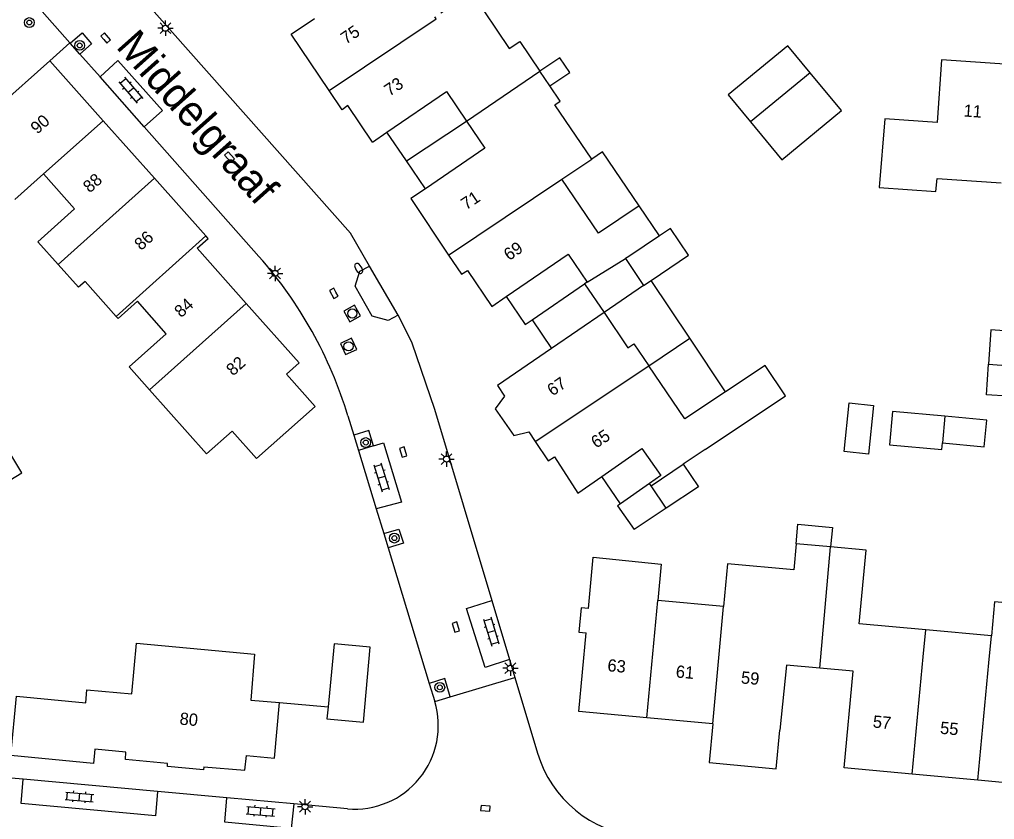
# Model space of a CAD drawing. Extents: x 131000 to 133013, y 393000 to 396501.
# Drawn here: x 131097 to 131176.6, y 394824.1 to 394889.4 of the extents above; entities that cross this region are included whole.
import ezdxf

# ---------------------------------------------------------------- set-up
doc = ezdxf.new("R2010")
doc.units = 0
for name, color, linetype in [('gg-afsc-muur', 7, 'Continuous'), ('gg-anno-huisnummerreeks BGT', 7, 'Continuous'), ('gg-anno-openbare ruimte label', 7, 'Continuous'), ('gg-bbg-bijgebouw', 7, 'Continuous'), ('gg-bbg-gedigitaliseerde bebouwing', 7, 'Continuous'), ('gg-bbg-gedigitaliseerde bijgebouw', 7, 'Continuous'), ('gg-bbg-hoofdgebouw', 7, 'Continuous'), ('gg-bbg-luifel en loopbrug', 7, 'Continuous'), ('gg-bbg-tussenscheiding', 7, 'Continuous'), ('gg-knt-verharding', 7, 'Continuous'), ('gg-knt-verharding nz', 7, 'Continuous'), ('gt-grn-vlakafsluiter', 7, 'Continuous'), ('gt-grn-weggrens', 7, 'Continuous'), ('gt-symb-boom', 7, 'Continuous'), ('gt-symb-brandkraan', 7, 'Continuous'), ('gt-symb-klinker verharding', 7, 'Continuous'), ('gt-symb-kolk', 7, 'Continuous'), ('gt-symb-lichtmast', 7, 'Continuous'), ('gt-symb-rioolschacht', 7, 'Continuous')]:
    doc.layers.add(name, color=color, linetype=linetype)

# ---------------------------------------------------------------- blocks, each defined once
blk = doc.blocks.new('gt0-BOOM')
at = {"layer": 'gt-symb-boom'}
for radius in [0.4, 0.2]:
    blk.add_circle((0, 0), radius, dxfattribs=at)
blk = doc.blocks.new('gt0-KOLK')
at = {"layer": 'gt-symb-kolk'}
blk.add_lwpolyline([(0, 0), (0.375, 0), (0.375, 0.4), (-0.375, 0.4), (-0.375, 0), (0, 0)], dxfattribs=at)
blk = doc.blocks.new('gt0-LMAST')
at = {"layer": 'gt-symb-lichtmast'}
for p, q in [((-0.182, 0.173), (-0.447, 0.438)), ((-0.005, 0.246), (-0.005, 0.621)), ((0.172, 0.173), (0.437, 0.438)), ((-0.255, -0.004), (-0.63, -0.004)), ((-0.182, -0.181), (-0.447, -0.446)), ((-0.005, -0.254), (-0.005, -0.629)), ((0.437, -0.446), (0.172, -0.181)), ((0.245, -0.004), (0.62, -0.004))]:
    blk.add_line(p, q, dxfattribs=at)
blk.add_circle((-0.005, -0.004), 0.25, dxfattribs=at)
blk = doc.blocks.new('gt0-KL1')
at = {"layer": 'gt-symb-klinker verharding'}
for p, q in [((-1.15, 0.3), (1.15, 0.3)), ((-1, -0.3), (-1, 0.3)), ((-0.5, 0.3), (-0.5, 0.45)), ((0, -0.3), (0, 0.3)), ((0.5, 0.3), (0.5, 0.45)), ((1, -0.3), (1, 0.3)), ((-1.15, -0.3), (1.15, -0.3)), ((-0.5, -0.45), (-0.5, -0.3)), ((0.5, -0.45), (0.5, -0.3))]:
    blk.add_line(p, q, dxfattribs=at)
blk = doc.blocks.new('gt0-RS')
at = {"layer": 'gt-symb-rioolschacht'}
blk.add_lwpolyline([(-0.5, -0.5), (0.5, -0.5), (0.5, 0.5), (-0.5, 0.5)], close=True, dxfattribs=at)
blk.add_circle((0, 0), 0.375, dxfattribs=at)
blk = doc.blocks.new('gt0-BR')
at = {"layer": 'gt-symb-brandkraan'}
for centre, radius, start, end in [((-0.244, 0), 0.206, 107.56694, 252.43307), ((0.599, -2.664), 3, 106.89205, 107.56694), ((0, -0.691), 0.938, 73.10799, 106.89205), ((-0.599, -2.664), 3, 72.43309, 73.10799), ((0.244, 0), 0.206, 287.56695, 72.43309), ((0.599, 2.664), 3, 252.43307, 253.10797), ((0, 0.691), 0.938, 253.10797, 286.89206), ((-0.599, 2.664), 3, 286.89206, 287.56695)]:
    blk.add_arc(centre, radius, start, end, dxfattribs=at)

msp = doc.modelspace()

# ---------------------------------------------------------------- linework, layer by layer
at = {"layer": 'gg-afsc-muur'}
msp.add_line((131118.2, 394833.686), (131122.178, 394833.319), dxfattribs=at)
at = {"layer": 'gg-bbg-bijgebouw'}
msp.add_line((131148.423, 394851.558), (131146.042, 394849.893), dxfattribs=at)
for points in [[(131146.042, 394849.893), (131145.82, 394849.737), (131147.176, 394847.799)], [(131122.178, 394833.319), (131122.085, 394832.343), (131125.067, 394832.058), (131125.617, 394838.183), (131122.668, 394838.457), (131122.178, 394833.319)]]:
    msp.add_lwpolyline(points, dxfattribs=at)
at = {"layer": 'gg-bbg-gedigitaliseerde bebouwing'}
for p, q in [((131140.284, 394884.01), (131139.478, 394885.199)), ((131141.271, 394876.4), (131143.706, 394878.031)), ((131096.612, 394874.743), (131098.941, 394876.821)), ((131149.228, 394871.773), (131147.58, 394874.21)), ((131143.329, 394867.986), (131146.457, 394869.915)), ((131101.79, 394867.57), (131100.139, 394869.419)), ((131108.96, 394863.77), (131106.602, 394866.423)), ((131112.25, 394853.975), (131107.594, 394859.195)), ((131152.968, 394854.332), (131151.16, 394853.12)), ((131163.209, 394846.381), (131160.396, 394846.639)), ((131154.47, 394841.509), (131149.096, 394842.005)), ((131176.344, 394839.117), (131170.972, 394839.608))]:
    msp.add_line(p, q, dxfattribs=at)
for points in [[(131131.39, 394889.97), (131133.878, 394891.647), (131136.97, 394887.058)], [(131136.97, 394887.058), (131137.828, 394887.635), (131139.478, 394885.199)], [(131143.706, 394878.031), (131140.689, 394882.465), (131141.13, 394882.76), (131140.284, 394884.01)], [(131167.625, 394881.327), (131167.18, 394875.71), (131171.8, 394875.38), (131171.91, 394876.46), (131177.14, 394876.091)], [(131100.139, 394869.419), (131098.47, 394871.29), (131101.48, 394873.97), (131098.941, 394876.821)], [(131147.58, 394874.21), (131144.255, 394871.977), (131141.271, 394876.4)], [(131104.877, 394865.195), (131102.331, 394868.05), (131101.79, 394867.57)], [(131106.602, 394866.423), (131105.029, 394865.025), (131104.877, 394865.195)], [(131144.708, 394865.504), (131146.664, 394862.639), (131147.129, 394862.957), (131148.354, 394861.164)], [(131107.594, 394859.195), (131105.927, 394861.064), (131108.96, 394863.77)], [(131154.63, 394859.04), (131151.315, 394856.826), (131148.354, 394861.164)], [(131152.968, 394854.332), (131159.52, 394858.708), (131157.858, 394861.196), (131154.63, 394859.04)], [(131160.396, 394846.639), (131160.2, 394844.498), (131154.79, 394844.994), (131154.47, 394841.509)], [(131170.972, 394839.608), (131165.552, 394840.104), (131166.1, 394846.12), (131163.209, 394846.381)], [(131143.831, 394845.526), (131149.37, 394844.979), (131149.096, 394842.005)], [(131184.887, 394841.126), (131176.6, 394841.892), (131176.344, 394839.117)], [(131102.383, 394833.65), (131102.484, 394834.709), (131106.16, 394834.37), (131106.53, 394838.51)], [(131106.53, 394838.51), (131116.158, 394837.631), (131115.861, 394833.871), (131118.2, 394833.686)]]:
    msp.add_lwpolyline(points, dxfattribs=at)
at = {"layer": 'gg-bbg-gedigitaliseerde bijgebouw'}
for p, q in [((131146.457, 394869.915), (131147.942, 394867.71)), ((131147.942, 394867.71), (131148.56, 394868.126)), ((131176.105, 394861.285), (131177.905, 394861.157)), ((131172.546, 394857.038), (131172.348, 394854.864)), ((131175.977, 394856.727), (131172.546, 394857.038)), ((131149.784, 394849.539), (131147.176, 394847.799))]:
    msp.add_line(p, q, dxfattribs=at)
for points in [[(131161.53, 394885.08), (131159.71, 394887.28), (131154.85, 394883.28), (131156.67, 394881.064)], [(131156.67, 394881.064), (131159.22, 394877.96), (131164.09, 394881.99), (131161.53, 394885.08)], [(131148.56, 394868.126), (131151.602, 394870.178), (131150.123, 394872.376), (131149.228, 394871.773)], [(131181.263, 394858.819), (131181.237, 394858.47), (131175.931, 394858.791), (131176.105, 394861.285)], [(131166.715, 394857.931), (131166.294, 394853.953), (131164.305, 394854.164), (131164.726, 394858.141), (131166.715, 394857.931)], [(131172.348, 394854.864), (131175.738, 394854.556), (131175.977, 394856.727)], [(131092.636, 394853.516), (131094.35, 394850.696), (131097.17, 394852.41), (131095.23, 394855.602), (131092.636, 394853.516)], [(131151.16, 394853.12), (131152.41, 394851.29), (131149.784, 394849.539)]]:
    msp.add_lwpolyline(points, dxfattribs=at)
at = {"layer": 'gg-bbg-hoofdgebouw'}
for p, q in [((131099.443, 394886.064), (131092, 394879.421)), ((131103.813, 394881.167), (131099.443, 394886.064)), ((131108.004, 394876.471), (131103.813, 394881.167)), ((131125.79, 394879.419), (131126.981, 394880.229)), ((131112.195, 394871.775), (131108.004, 394876.471)), ((131130.12, 394875.616), (131128.929, 394874.806)), ((131128.929, 394874.806), (131132.018, 394870.201)), ((131135.554, 394866.01), (131136.716, 394866.803)), ((131119.813, 394861.405), (131115.49, 394866.251)), ((131144.708, 394865.504), (131140.424, 394862.579)), ((131140.424, 394862.579), (131136.001, 394859.56)), ((131136.001, 394859.56), (131136.59, 394858.684)), ((131138.561, 394855.755), (131139.088, 394854.971)), ((131143.435, 394841.338), (131143.831, 394845.526)), ((131142.639, 394832.933), (131143.246, 394839.349)), ((131148.213, 394832.422), (131142.639, 394832.933)), ((131153.579, 394831.93), (131148.213, 394832.422)), ((131175.228, 394827.324), (131169.875, 394827.819))]:
    msp.add_line(p, q, dxfattribs=at)
for points in [[(131122.254, 394883.645), (131119.168, 394888.23), (131121.074, 394889.514)], [(131177.812, 394885.762), (131172.256, 394886.148), (131171.904, 394881.033), (131167.625, 394881.327)], [(131125.79, 394879.419), (131123.787, 394882.405), (131123.324, 394882.054), (131122.254, 394883.645)], [(131126.981, 394880.229), (131131.846, 394883.54), (131133.49, 394881.124)], [(131133.49, 394881.124), (131134.985, 394878.927), (131130.12, 394875.616)], [(131115.49, 394866.251), (131111.476, 394870.751), (131112.387, 394871.56), (131112.195, 394871.775)], [(131132.018, 394870.201), (131133.065, 394868.64), (131133.568, 394868.949), (131135.554, 394866.01)], [(131136.716, 394866.803), (131141.778, 394870.259), (131143.329, 394867.986)], [(131112.25, 394853.975), (131114.332, 394855.832), (131116.335, 394853.586), (131121.111, 394857.846), (131118.768, 394860.473), (131119.813, 394861.405)], [(131136.59, 394858.684), (131135.829, 394857.654), (131137.344, 394855.458), (131138.561, 394855.755)], [(131139.088, 394854.971), (131140.149, 394853.394), (131140.65, 394853.723), (131142.58, 394850.751), (131144.527, 394852.113)], [(131144.527, 394852.113), (131147.793, 394854.398), (131149.334, 394852.196), (131148.423, 394851.558)], [(131143.435, 394841.338), (131142.847, 394841.394), (131142.66, 394839.404), (131143.246, 394839.349)], [(131162.341, 394836.477), (131159.597, 394836.725), (131159.074, 394831.426)], [(131169.875, 394827.819), (131164.323, 394828.332), (131165.048, 394836.232), (131162.341, 394836.477)], [(131103.127, 394829.862), (131103.016, 394828.707), (131096.267, 394829.356), (131096.732, 394834.194), (131102.383, 394833.65)], [(131112.025, 394828.419), (131115.392, 394828.153), (131115.504, 394829.354), (131117.798, 394829.134), (131118.2, 394833.686)], [(131153.579, 394831.93), (131153.298, 394828.782), (131158.775, 394828.263), (131159.074, 394831.426)], [(131112.025, 394828.419), (131111.996, 394828.179), (131109.058, 394828.452), (131109.074, 394828.697), (131105.623, 394829.009), (131105.675, 394829.617), (131103.127, 394829.862)], [(131180.96, 394829.716), (131180.709, 394826.817), (131175.228, 394827.324)]]:
    msp.add_lwpolyline(points, dxfattribs=at)
at = {"layer": 'gg-bbg-luifel en loopbrug'}
for p, q in [((131128.571, 394877.892), (131133.49, 394881.124)), ((131128.571, 394877.892), (131126.981, 394880.229)), ((131130.12, 394875.616), (131128.571, 394877.892)), ((131138.832, 394864.911), (131143.114, 394867.839)), ((131143.329, 394867.986), (131143.114, 394867.839)), ((131143.114, 394867.839), (131144.708, 394865.504)), ((131147.942, 394867.71), (131144.708, 394865.504)), ((131151.712, 394863.408), (131148.56, 394868.126)), ((131138.832, 394864.911), (131140.424, 394862.579)), ((131148.354, 394861.164), (131151.712, 394863.408)), ((131154.63, 394859.04), (131151.712, 394863.408)), ((131146.042, 394849.893), (131144.527, 394852.113))]:
    msp.add_line(p, q, dxfattribs=at)
for points in [[(131140.284, 394884.01), (131141.902, 394885.111), (131141.094, 394886.299), (131139.478, 394885.199)], [(131147.58, 394874.21), (131144.581, 394878.617), (131143.706, 394878.031)], [(131136.716, 394866.803), (131138.27, 394864.527), (131138.832, 394864.911)], [(131177.905, 394861.157), (131178.103, 394863.965), (131176.301, 394864.092), (131176.105, 394861.285)], [(131172.546, 394857.038), (131168.266, 394857.431), (131168.017, 394854.712), (131172.298, 394854.32), (131172.348, 394854.864)], [(131160.396, 394846.639), (131160.541, 394848.219), (131163.354, 394847.961), (131163.209, 394846.381)]]:
    msp.add_lwpolyline(points, dxfattribs=at)
at = {"layer": 'gg-bbg-tussenscheiding'}
for p, q in [((131133.49, 394881.124), (131139.478, 394885.199)), ((131161.53, 394885.08), (131156.67, 394881.064)), ((131098.941, 394876.821), (131103.813, 394881.167)), ((131100.139, 394869.419), (131108.004, 394876.471)), ((131132.018, 394870.201), (131141.271, 394876.4)), ((131104.877, 394865.195), (131112.195, 394871.775)), ((131107.594, 394859.195), (131115.49, 394866.251)), ((131139.088, 394854.971), (131148.354, 394861.164)), ((131148.55, 394851.37), (131151.16, 394853.12)), ((131148.55, 394851.37), (131148.423, 394851.558)), ((131149.784, 394849.539), (131148.55, 394851.37)), ((131162.341, 394836.477), (131163.209, 394846.381)), ((131148.213, 394832.422), (131149.096, 394842.005)), ((131153.579, 394831.93), (131154.47, 394841.509))]:
    msp.add_line(p, q, dxfattribs=at)
for points in [[(131122.254, 394883.645), (131130.991, 394889.49), (131130.89, 394889.64)], [(131149.228, 394871.773), (131146.74, 394870.09), (131146.457, 394869.915)], [(131169.875, 394827.819), (131170.77, 394837.404), (131170.972, 394839.608)], [(131175.228, 394827.324), (131176.14, 394836.913), (131176.344, 394839.117)]]:
    msp.add_lwpolyline(points, dxfattribs=at)
at = {"layer": 'gg-knt-verharding'}
for p, q in [((131101.124, 394887.503), (131101.1, 394887.53)), ((131101.913, 394886.611), (131101.124, 394887.503)), ((131103.558, 394884.751), (131101.913, 394886.611)), ((131107.167, 394880.669), (131103.558, 394884.751)), ((131116.53, 394870.081), (131107.167, 394880.669)), ((131123.798, 394857.074), (131124.275, 394855.505)), ((131124.275, 394855.505), (131124.655, 394854.255)), ((131125.877, 394854.623), (131124.655, 394854.255)), ((131124.655, 394854.255), (131126.102, 394849.493)), ((131126.102, 394849.493), (131126.721, 394847.457)), ((131126.721, 394847.457), (131127.075, 394846.292)), ((131127.075, 394846.292), (131130.434, 394835.237)), ((131135.544, 394842.009), (131136.991, 394837.174)), ((131136.991, 394837.174), (131137.426, 394835.719)), ((131137.426, 394835.719), (131139.277, 394829.535)), ((131130.434, 394835.237), (131130.882, 394833.761)), ((131130.882, 394833.761), (131132.146, 394834.139)), ((131097.283, 394827.405), (131095.295, 394827.585)), ((131108.24, 394826.411), (131097.283, 394827.405)), ((131113.918, 394825.896), (131108.24, 394826.411)), ((131119.372, 394825.401), (131113.918, 394825.896)), ((131123.755, 394825.004), (131119.372, 394825.401))]:
    msp.add_line(p, q, dxfattribs=at)
for points in [[(131125.568, 394869.291), (131123.998, 394871.979), (131102.218, 394896.573), (131099.949, 394895.133), (131099.742, 394895.175), (131097.208, 394896.437)], [(131101.1, 394887.53), (131098.426, 394890.554), (131093.953, 394892.878), (131093.58, 394892.899)], [(131101.124, 394887.503), (131102.083, 394888.352), (131102.86, 394887.448), (131101.913, 394886.611)], [(131127.909, 394865.284), (131127.075, 394864.867), (131125.776, 394865.197), (131124.382, 394867.654), (131124.773, 394868.881), (131125.568, 394869.291)], [(131127.909, 394865.284), (131129.006, 394863.024), (131130.872, 394857.618), (131135.544, 394842.009)], [(131125.877, 394854.623), (131125.5, 394855.877), (131124.275, 394855.505)], [(131126.721, 394847.457), (131127.959, 394847.833), (131128.327, 394846.673), (131127.075, 394846.292)], [(131132.146, 394834.139), (131131.702, 394835.622), (131130.434, 394835.237)]]:
    msp.add_lwpolyline(points, dxfattribs=at)
for centre, radius, start, end in [((131090.31, 394846.896), 35.001, 16.90608, 41.48474), ((131124.37, 394831.782), 6.806, 264.81204, 16.90621), ((131148.434, 394832.276), 9.559, 196.66411, 264.64316)]:
    msp.add_arc(centre, radius, start, end, dxfattribs=at)
at = {"layer": 'gg-knt-verharding nz'}
for points in [[(131103.558, 394884.751), (131105.018, 394886.071), (131108.668, 394881.991), (131107.167, 394880.669)], [(131125.877, 394854.623), (131126.692, 394854.868), (131128.174, 394850.017), (131126.102, 394849.493)], [(131136.991, 394837.174), (131135, 394836.524), (131133.476, 394841.355), (131135.544, 394842.009)], [(131108.24, 394826.411), (131108.089, 394824.413), (131097.104, 394825.42), (131097.283, 394827.405)], [(131119.372, 394825.401), (131119.172, 394823.397), (131113.736, 394823.911), (131113.918, 394825.896)]]:
    msp.add_lwpolyline(points, dxfattribs=at)
at = {"layer": 'gt-grn-vlakafsluiter'}
for p, q in [((131099.443, 394886.064), (131101.1, 394887.53)), ((131127.909, 394865.284), (131125.568, 394869.291))]:
    msp.add_line(p, q, dxfattribs=at)
at = {"layer": 'gt-grn-weggrens'}
msp.add_line((131132.146, 394834.139), (131137.426, 394835.719), dxfattribs=at)

# ---------------------------------------------------------------- block references
at = {"layer": 'gt-symb-boom'}
for p in [(131097.78, 394889.18), (131101.892, 394887.311), (131125.252, 394854.893), (131127.591, 394847.093), (131131.299, 394834.906)]:
    msp.add_blockref('gt0-BOOM', p, dxfattribs=at)
at = {"layer": 'gt-symb-brandkraan', "rotation": -57.915638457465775}
msp.add_blockref('gt0-BR', (131124.678, 394869.11), dxfattribs=at)
at = {"layer": 'gt-symb-klinker verharding'}
for p, rotation in [((131106.066, 394883.658), -49.746814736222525), ((131126.539, 394852.063), -73.2678397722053), ((131135.498, 394839.469), -73.26783977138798), ((131101.87, 394825.966), -4.820766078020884), ((131116.672, 394824.797), -4.820766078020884)]:
    msp.add_blockref('gt0-KL1', p, dxfattribs=dict(at, rotation=rotation))
at = {"layer": 'gt-symb-kolk'}
for p, rotation in [((131103.872, 394887.79), -48.48538075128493), ((131113.978, 394878.067), -48.485380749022), ((131122.82, 394867.17), 119.5387822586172), ((131128.115, 394854.059), -73.32270606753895), ((131132.411, 394839.773), -73.32270606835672), ((131135.007, 394824.838), -4.9349859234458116)]:
    msp.add_blockref('gt0-KOLK', p, dxfattribs=dict(at, rotation=rotation))
at = {"layer": 'gt-symb-lichtmast'}
for p in [(131108.902, 394888.72), (131117.848, 394868.701), (131131.853, 394853.543), (131137.065, 394836.48), (131120.299, 394825.171)]:
    msp.add_blockref('gt0-LMAST', p, dxfattribs=at)
at = {"layer": 'gt-symb-rioolschacht'}
for p, rotation in [((131124.152, 394865.425), 119.53878225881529), ((131123.848, 394862.743), 115.07917899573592)]:
    msp.add_blockref('gt0-RS', p, dxfattribs=dict(at, rotation=rotation))

# ---------------------------------------------------------------- texts
at = {"layer": 'gg-anno-huisnummerreeks BGT'}
for s, rotation, p in [('75', 33.9, (131123.633, 394887.368)), ('73', 33.9, (131127.189, 394883.119)), ('11', 356, (131174.041, 394881.513)), ('90', 41.8, (131098.433, 394880.021)), ('88', 41.8, (131102.714, 394875.224)), ('71', 33.9, (131133.458, 394873.84)), ('86', 41.8, (131106.905, 394870.528)), ('69', 34, (131136.949, 394869.704)), ('84', 41.8, (131110.17, 394865.039)), ('82', 41.8, (131114.411, 394860.285)), ('67', 33.9, (131140.497, 394858.65)), ('65', 33, (131144.061, 394854.388)), ('63', 354.8, (131144.954, 394836.234)), ('61', 354.8, (131150.537, 394835.723)), ('59', 354.8, (131155.86, 394835.234)), ('80', 354.7, (131110.021, 394831.878)), ('57', 354.7, (131166.625, 394831.635)), ('55', 354.7, (131172.118, 394831.127))]:
    msp.add_text(s, height=1, rotation=rotation, dxfattribs=at).set_placement(p)
at = {"layer": 'gg-anno-openbare ruimte label'}
msp.add_text('Middelgraaf', height=2.5, rotation=311.7, dxfattribs=at).set_placement((131104.782, 394887.166))

doc.saveas('drawing.dxf')
